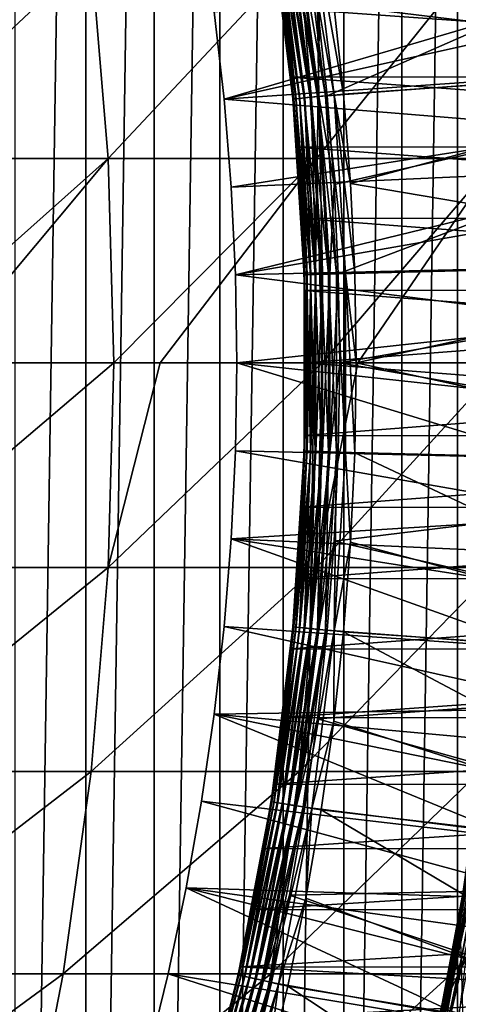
# Model space of a CAD drawing. Header units: metres. Extents: x -410 to 15, y -15 to 15.
# Tile 283 of 346: x 7.37 to 8.65, y -1.87 to 1. Entities that reach past the tile are written whole.
import ezdxf

# ---------------------------------------------------------------- set-up
doc = ezdxf.new("R2010")
doc.units = ezdxf.units.M
doc.layers.add('solid_508382', color=7, linetype='CONTINUOUS')

msp = doc.modelspace()

# ---------------------------------------------------------------- linework, layer by layer
at = {"layer": 'solid_508382'}
for points in [[(7.354065, 6.922991, -32.299999), (7.559668, 6.697825, -32.299999), (7.354067, -6.922988, -32.299999)], [(7.559668, 6.697825, -32.299999), (7.55967, -6.697823, -32.299999), (7.354067, -6.922988, -32.299999)], [(7.559668, 6.697825, -32.299999), (7.758729, 6.46616, -32.299999), (7.55967, -6.697823, -32.299999)], [(7.758729, 6.46616, -32.299999), (7.758731, -6.466157, -32.299999), (7.55967, -6.697823, -32.299999)], [(7.758729, 6.46616, -32.299999), (7.95069, 6.228657, -32.299999), (7.758731, -6.466157, -32.299999)], [(7.95069, 6.228657, -32.299999), (7.950692, -6.228653, -32.299999), (7.758731, -6.466157, -32.299999)], [(7.95069, 6.228657, -32.299999), (8.135019, 5.985944, -32.299999), (7.950692, -6.228653, -32.299999)], [(8.135019, 5.985944, -32.299999), (8.135022, -5.985941, -32.299999), (7.950692, -6.228653, -32.299999)], [(8.135019, 5.985944, -32.299999), (8.312034, 5.737557, -32.299999), (8.135022, -5.985941, -32.299999)], [(8.312034, 5.737557, -32.299999), (8.312036, -5.737554, -32.299999), (8.135022, -5.985941, -32.299999)], [(8.312034, 5.737557, -32.299999), (8.4817, 5.483612, -32.299999), (8.312036, -5.737554, -32.299999)], [(8.4817, 5.483612, -32.299999), (8.481702, -5.483609, -32.299999), (8.312036, -5.737554, -32.299999)], [(8.4817, 5.483612, -32.299999), (8.64356, 5.22481, -32.299999), (8.481702, -5.483609, -32.299999)], [(8.64356, 5.22481, -32.299999), (8.643561, -5.224807, -32.299999), (8.481702, -5.483609, -32.299999)], [(8.64356, 5.22481, -32.299999), (8.797218, 4.961751, -32.299999), (8.643561, -5.224807, -32.299999)], [(8.797218, 4.961751, -32.299999), (8.797219, -4.961749, -32.299999), (8.643561, -5.224807, -32.299999)], [(10.879426, 1.62422, -15.553847), (7.934302, 1.023157, -14.75), (7.963019, 0.768324, -14.75)], [(10.879426, 1.62422, -15.553847), (7.963019, 0.768324, -14.75), (10.956535, 0.976902, -15.553847)], [(8.234954, 1.037081, -5.710363), (8.263391, 0.778702, -5.710363), (9.935516, 1.512619, -4.7)], [(8.263391, 0.778702, -5.710363), (10.008731, 0.909841, -4.7), (9.935516, 1.512619, -4.7)], [(9.58257, 1.457608, -15.1), (9.653025, 0.877142, -15.1), (8.282794, 1.043249, -14.73972)], [(8.193484, 1.293643, -14.716743), (8.258393, 0.778221, -14.716743), (8.170204, 1.289879, -14.699706)], [(8.218958, 1.29776, -14.730178), (8.284079, 0.780698, -14.730178), (8.193484, 1.293643, -14.716743)], [(8.284079, 0.780698, -14.730178), (8.258393, 0.778221, -14.716743), (8.193484, 1.293643, -14.716743)], [(8.218958, 1.29776, -14.730178), (8.282794, 1.043249, -14.73972), (8.311404, 0.783333, -14.73972)], [(8.218958, 1.29776, -14.730178), (8.311404, 0.783333, -14.73972), (8.284079, 0.780698, -14.730178)], [(8.101926, 1.27884, -5.85376), (8.099721, 1.278482, -5.883568), (8.163853, 0.769099, -5.883568)], [(8.101776, 1.278816, -14.575319), (8.165925, 0.7693, -14.575319), (8.099721, 1.278482, -14.546535)], [(8.157591, 0.832889, -7.537043), (8.163853, 0.769099, -5.883568), (8.099721, 1.278482, -5.883568)], [(8.134641, 1.033255, -7.61413), (8.157591, 0.832889, -7.537043), (8.099721, 1.278482, -5.883568)], [(8.107638, 1.227272, -12.292065), (8.099721, 1.278482, -14.546535), (8.163853, 0.769099, -14.546535)], [(8.165925, 0.7693, -14.575319), (8.163853, 0.769099, -14.546535), (8.099721, 1.278482, -14.546535)], [(8.107966, 1.279817, -14.603728), (8.172166, 0.769902, -14.603728), (8.101776, 1.278816, -14.575319)], [(8.172166, 0.769902, -14.603728), (8.165925, 0.7693, -14.575319), (8.101776, 1.278816, -14.575319)], [(8.101926, 1.27884, -5.85376), (8.166076, 0.769315, -5.85376), (8.108501, 1.279903, -5.824589)], [(8.101926, 1.27884, -5.85376), (8.163853, 0.769099, -5.883568), (8.166076, 0.769315, -5.85376)], [(8.118158, 1.281465, -14.630927), (8.182443, 0.770894, -14.630927), (8.107966, 1.279817, -14.603728)], [(8.182443, 0.770894, -14.630927), (8.172166, 0.769902, -14.603728), (8.107966, 1.279817, -14.603728)], [(8.108501, 1.279903, -5.824589), (8.172706, 0.769954, -5.824589), (8.119299, 1.281649, -5.796738)], [(8.166076, 0.769315, -5.85376), (8.172706, 0.769954, -5.824589), (8.108501, 1.279903, -5.824589)], [(8.132139, 1.283725, -14.65634), (8.196539, 0.772254, -14.65634), (8.118158, 1.281465, -14.630927)], [(8.196539, 0.772254, -14.65634), (8.182443, 0.770894, -14.630927), (8.118158, 1.281465, -14.630927)], [(8.119299, 1.281649, -5.796738), (8.198494, 0.772442, -5.77083), (8.134078, 1.284038, -5.77083)], [(8.119299, 1.281649, -5.796738), (8.183593, 0.771005, -5.796738), (8.198494, 0.772442, -5.77083)], [(8.172706, 0.769954, -5.824589), (8.183593, 0.771005, -5.796738), (8.119299, 1.281649, -5.796738)], [(8.149611, 1.28655, -14.679429), (8.214156, 0.773953, -14.679429), (8.132139, 1.283725, -14.65634)], [(8.214156, 0.773953, -14.679429), (8.196539, 0.772254, -14.65634), (8.132139, 1.283725, -14.65634)], [(8.134078, 1.284038, -5.77083), (8.217076, 0.774235, -5.747446), (8.152507, 1.287018, -5.747446)], [(8.134078, 1.284038, -5.77083), (8.198494, 0.772442, -5.77083), (8.217076, 0.774235, -5.747446)], [(8.170204, 1.289879, -14.699706), (8.234921, 0.775956, -14.699706), (8.149611, 1.28655, -14.679429)], [(8.234921, 0.775956, -14.699706), (8.214156, 0.773953, -14.679429), (8.149611, 1.28655, -14.679429)], [(8.152507, 1.287018, -5.747446), (8.238923, 0.776342, -5.727109), (8.174174, 1.29052, -5.727109)], [(8.152507, 1.287018, -5.747446), (8.217076, 0.774235, -5.747446), (8.238923, 0.776342, -5.727109)], [(8.258393, 0.778221, -14.716743), (8.234921, 0.775956, -14.699706), (8.170204, 1.289879, -14.699706)], [(8.174174, 1.29052, -5.727109), (8.238923, 0.776342, -5.727109), (8.234954, 1.037081, -5.710363)], [(9.927073, 1.205504, -4.7), (7.963019, 0.768324, -5.854701), (7.934302, 1.023157, -5.854701)], [(9.927073, 1.205504, -4.7), (9.981746, 0.603954, -4.7), (7.963019, 0.768324, -5.854701)], [(8.134642, 1.033251, -12.385872), (8.107638, 1.227272, -12.292065), (8.163853, 0.769099, -14.546535)], [(6.891317, 1.189952, 120.069145), (6.939876, 0.595985, 120.087646), (7.575707, 1.189952, 118.157883)], [(6.939876, 0.595985, 120.087646), (7.624975, 0.595985, 118.174408), (7.575707, 1.189952, 118.157883)], [(7.575707, 1.189952, 118.157883), (7.624975, 0.595985, 118.174408), (8.182231, 1.189952, 116.220505)], [(7.624975, 0.595985, 118.174408), (8.232127, 0.595985, 116.235023), (8.182231, 1.189952, 116.220505)], [(8.182231, 1.189952, 116.220505), (8.232127, 0.595985, 116.235023), (8.709897, 1.189952, 114.260178)], [(8.232127, 0.595985, 116.235023), (8.760339, 0.595985, 114.272667), (8.709897, 1.189952, 114.260178)], [(10.882179, 1.036486, -7.61553), (10.899368, 0.836494, -7.538237), (8.134641, 1.033255, -7.61413)], [(10.899368, 0.836494, -7.538237), (8.157591, 0.832889, -7.537043), (8.134641, 1.033255, -7.61413)], [(10.899368, 0.836491, -12.461764), (10.882179, 1.036487, -12.38447), (8.134642, 1.033251, -12.385872)], [(8.157592, 0.832885, -12.462958), (8.134642, 1.033251, -12.385872), (8.163853, 0.769099, -14.546535)], [(10.899368, 0.836491, -12.461764), (8.134642, 1.033251, -12.385872), (8.157592, 0.832885, -12.462958)], [(8.238923, 0.776342, -5.727109), (8.263391, 0.778702, -5.710363), (8.234954, 1.037081, -5.710363)], [(9.653025, 0.877142, -15.1), (8.311404, 0.783333, -14.73972), (8.282794, 1.043249, -14.73972)], [(7.963019, 0.768324, -5.854701), (7.963019, 0.768324, -14.75), (7.934302, 1.023157, -14.75)], [(7.934302, 1.023157, -5.854701), (7.963019, 0.768324, -5.854701), (7.934302, 1.023157, -14.75)], [(10.956535, 0.976902, -15.553847), (7.963019, 0.768324, -14.75), (7.983557, 0.512664, -14.75)], [(10.956535, 0.976902, -15.553847), (7.983557, 0.512664, -14.75), (7.995888, 0.256461, -14.75)], [(10.956535, 0.976902, -15.553847), (7.995888, 0.256461, -14.75), (10.995168, 0.326017, -15.553847)], [(8.263391, 0.778702, -5.710363), (8.283723, 0.519559, -5.710363), (10.008731, 0.909841, -4.7)], [(8.283723, 0.519559, -5.710363), (8.29593, 0.259907, -5.710363), (10.008731, 0.909841, -4.7)], [(8.29593, 0.259907, -5.710363), (10.045411, 0.303674, -4.7), (10.008731, 0.909841, -4.7)], [(9.653025, 0.877142, -15.1), (8.33186, 0.52265, -14.73972), (8.311404, 0.783333, -14.73972)], [(9.653025, 0.877142, -15.1), (9.688382, 0.292401, -15.1), (8.33186, 0.52265, -14.73972)], [(10.899368, 0.836494, -7.538237), (10.913154, 0.631608, -7.477884), (8.157591, 0.832889, -7.537043)], [(8.157591, 0.832889, -7.537043), (8.175879, 0.628488, -7.477103), (8.163853, 0.769099, -5.883568)], [(10.913154, 0.631608, -7.477884), (8.175879, 0.628488, -7.477103), (8.157591, 0.832889, -7.537043)], [(10.913154, 0.631604, -12.522118), (10.899368, 0.836491, -12.461764), (8.157592, 0.832885, -12.462958)], [(8.175879, 0.628484, -12.522899), (8.157592, 0.832885, -12.462958), (8.163853, 0.769099, -14.546535)], [(10.913154, 0.631604, -12.522118), (8.157592, 0.832885, -12.462958), (8.175879, 0.628484, -12.522899)], [(8.234921, 0.775956, -14.699706), (8.267343, 0.258991, -14.699706), (8.214156, 0.773953, -14.679429)], [(8.217076, 0.774235, -5.747446), (8.249425, 0.258416, -5.747446), (8.238923, 0.776342, -5.727109)], [(8.258393, 0.778221, -14.716743), (8.290912, 0.259747, -14.716743), (8.234921, 0.775956, -14.699706)], [(8.290912, 0.259747, -14.716743), (8.267343, 0.258991, -14.699706), (8.234921, 0.775956, -14.699706)], [(8.238923, 0.776342, -5.727109), (8.283723, 0.519559, -5.710363), (8.263391, 0.778702, -5.710363)], [(8.238923, 0.776342, -5.727109), (8.271361, 0.259119, -5.727109), (8.283723, 0.519559, -5.710363)], [(8.249425, 0.258416, -5.747446), (8.271361, 0.259119, -5.727109), (8.238923, 0.776342, -5.727109)], [(8.284079, 0.780698, -14.730178), (8.316703, 0.260573, -14.730178), (8.258393, 0.778221, -14.716743)], [(8.316703, 0.260573, -14.730178), (8.290912, 0.259747, -14.716743), (8.258393, 0.778221, -14.716743)], [(8.284079, 0.780698, -14.730178), (8.311404, 0.783333, -14.73972), (8.33186, 0.52265, -14.73972)], [(8.284079, 0.780698, -14.730178), (8.33186, 0.52265, -14.73972), (8.344141, 0.261453, -14.73972)], [(8.284079, 0.780698, -14.730178), (8.344141, 0.261453, -14.73972), (8.316703, 0.260573, -14.730178)], [(7.983557, 0.512664, -5.854701), (7.983557, 0.512664, -14.75), (7.963019, 0.768324, -14.75)], [(7.963019, 0.768324, -5.854701), (7.983557, 0.512664, -5.854701), (7.963019, 0.768324, -14.75)], [(9.981746, 0.603954, -4.7), (7.983557, 0.512664, -5.854701), (7.963019, 0.768324, -5.854701)], [(8.166076, 0.769315, -5.85376), (8.163853, 0.769099, -5.883568), (8.195981, 0.256702, -5.883568)], [(8.165925, 0.7693, -14.575319), (8.198062, 0.256769, -14.575319), (8.163853, 0.769099, -14.546535)], [(8.189207, 0.420579, -7.434251), (8.195981, 0.256702, -5.883568), (8.163853, 0.769099, -5.883568)], [(8.175879, 0.628488, -7.477103), (8.189207, 0.420579, -7.434251), (8.163853, 0.769099, -5.883568)], [(8.175879, 0.628484, -12.522899), (8.163853, 0.769099, -14.546535), (8.195981, 0.256702, -14.546535)], [(8.198062, 0.256769, -14.575319), (8.195981, 0.256702, -14.546535), (8.163853, 0.769099, -14.546535)], [(8.172166, 0.769902, -14.603728), (8.204329, 0.25697, -14.603728), (8.165925, 0.7693, -14.575319)], [(8.204329, 0.25697, -14.603728), (8.198062, 0.256769, -14.575319), (8.165925, 0.7693, -14.575319)], [(8.166076, 0.769315, -5.85376), (8.198214, 0.256774, -5.85376), (8.172706, 0.769954, -5.824589)], [(8.166076, 0.769315, -5.85376), (8.195981, 0.256702, -5.883568), (8.198214, 0.256774, -5.85376)], [(8.182443, 0.770894, -14.630927), (8.214648, 0.257301, -14.630927), (8.172166, 0.769902, -14.603728)], [(8.214648, 0.257301, -14.630927), (8.204329, 0.25697, -14.603728), (8.172166, 0.769902, -14.603728)], [(8.172706, 0.769954, -5.824589), (8.20487, 0.256987, -5.824589), (8.183593, 0.771005, -5.796738)], [(8.198214, 0.256774, -5.85376), (8.20487, 0.256987, -5.824589), (8.172706, 0.769954, -5.824589)], [(8.196539, 0.772254, -14.65634), (8.228803, 0.257755, -14.65634), (8.182443, 0.770894, -14.630927)], [(8.228803, 0.257755, -14.65634), (8.214648, 0.257301, -14.630927), (8.182443, 0.770894, -14.630927)], [(8.183593, 0.771005, -5.796738), (8.215803, 0.257338, -5.796738), (8.198494, 0.772442, -5.77083)], [(8.20487, 0.256987, -5.824589), (8.215803, 0.257338, -5.796738), (8.183593, 0.771005, -5.796738)], [(8.214156, 0.773953, -14.679429), (8.246492, 0.258322, -14.679429), (8.196539, 0.772254, -14.65634)], [(8.246492, 0.258322, -14.679429), (8.228803, 0.257755, -14.65634), (8.196539, 0.772254, -14.65634)], [(8.198494, 0.772442, -5.77083), (8.230766, 0.257818, -5.77083), (8.217076, 0.774235, -5.747446)], [(8.215803, 0.257338, -5.796738), (8.230766, 0.257818, -5.77083), (8.198494, 0.772442, -5.77083)], [(8.267343, 0.258991, -14.699706), (8.246492, 0.258322, -14.679429), (8.214156, 0.773953, -14.679429)], [(8.230766, 0.257818, -5.77083), (8.249425, 0.258416, -5.747446), (8.217076, 0.774235, -5.747446)], [(10.913154, 0.631608, -7.477884), (10.923225, 0.423075, -7.434653), (8.175879, 0.628488, -7.477103)], [(10.923225, 0.423072, -12.565349), (10.913154, 0.631604, -12.522118), (8.175879, 0.628484, -12.522899)], [(9.981746, 0.603954, -4.7), (7.995888, 0.256461, -5.854701), (7.983557, 0.512664, -5.854701)], [(9.981746, 0.603954, -4.7), (10, 0, -4.7), (7.995888, 0.256461, -5.854701)], [(10.923225, 0.423075, -7.434653), (8.189207, 0.420579, -7.434251), (8.175879, 0.628488, -7.477103)], [(8.189207, 0.420577, -12.56575), (8.175879, 0.628484, -12.522899), (8.195981, 0.256702, -14.546535)], [(10.923225, 0.423072, -12.565349), (8.175879, 0.628484, -12.522899), (8.189207, 0.420577, -12.56575)], [(6.939876, 0.595985, 120.087646), (6.956081, 0, 120.093826), (7.624975, 0.595985, 118.174408)], [(6.956081, 0, 120.093826), (7.126578, 0, 119.639847), (7.624975, 0.595985, 118.174408)], [(7.126578, 0, 119.639847), (7.641416, 0, 118.179924), (7.624975, 0.595985, 118.174408)], [(7.624975, 0.595985, 118.174408), (7.641416, 0, 118.179924), (8.232127, 0.595985, 116.235023)], [(7.641416, 0, 118.179924), (7.776672, 0, 117.770874), (8.232127, 0.595985, 116.235023)], [(7.776672, 0, 117.770874), (8.248778, 0, 116.239868), (8.232127, 0.595985, 116.235023)], [(8.232127, 0.595985, 116.235023), (8.248778, 0, 116.239868), (8.760339, 0.595985, 114.272667)], [(8.248778, 0, 116.239868), (8.352678, 0, 115.877754), (8.760339, 0.595985, 114.272667)], [(8.352678, 0, 115.877754), (8.777172, 0, 114.276833), (8.760339, 0.595985, 114.272667)], [(8.271361, 0.259119, -5.727109), (8.29593, 0.259907, -5.710363), (8.283723, 0.519559, -5.710363)], [(9.688382, 0.292401, -15.1), (8.344141, 0.261453, -14.73972), (8.33186, 0.52265, -14.73972)], [(7.995888, 0.256461, -5.854701), (7.995888, 0.256461, -14.75), (7.983557, 0.512664, -14.75)], [(7.983557, 0.512664, -5.854701), (7.995888, 0.256461, -5.854701), (7.983557, 0.512664, -14.75)], [(10.923225, 0.423075, -7.434653), (10.929362, 0.212076, -7.408664), (8.189207, 0.420579, -7.434251)], [(10.929362, 0.212072, -12.591337), (10.923225, 0.423072, -12.565349), (8.189207, 0.420577, -12.56575)], [(8.189207, 0.420579, -7.434251), (8.19728, 0.211203, -7.408556), (8.195981, 0.256702, -5.883568)], [(10.929362, 0.212076, -7.408664), (8.19728, 0.211203, -7.408556), (8.189207, 0.420579, -7.434251)], [(8.19728, 0.211202, -12.591444), (8.189207, 0.420577, -12.56575), (8.195981, 0.256702, -14.546535)], [(10.929362, 0.212072, -12.591337), (8.189207, 0.420577, -12.56575), (8.19728, 0.211202, -12.591444)], [(10.995168, 0.326017, -15.553847), (7.995888, 0.256461, -14.75), (8, 0, -14.75)], [(10.995168, 0.326017, -15.553847), (8, 0, -14.75), (10.995168, -0.326017, -15.553847)], [(8.29593, 0.259907, -5.710363), (8.3, 0, -5.710363), (10.045411, 0.303674, -4.7)], [(8.3, 0, -5.710363), (10.045411, -0.303674, -4.7), (10.045411, 0.303674, -4.7)], [(9.688382, 0.292401, -15.1), (8.348236, 0, -14.73972), (8.344141, 0.261453, -14.73972)], [(9.688382, 0.292401, -15.1), (9.688382, -0.292401, -15.1), (8.348236, 0, -14.73972)], [(8.246492, 0.258322, -14.679429), (8.246492, -0.258322, -14.679429), (8.228803, 0.257755, -14.65634)], [(8.230766, -0.257818, -5.77083), (8.249425, -0.258416, -5.747446), (8.249425, 0.258416, -5.747446)], [(8.230766, 0.257818, -5.77083), (8.230766, -0.257818, -5.77083), (8.249425, 0.258416, -5.747446)], [(8.267343, 0.258991, -14.699706), (8.267343, -0.258991, -14.699706), (8.246492, 0.258322, -14.679429)], [(8.267343, -0.258991, -14.699706), (8.246492, -0.258322, -14.679429), (8.246492, 0.258322, -14.679429)], [(8.249425, -0.258416, -5.747446), (8.271361, -0.259119, -5.727109), (8.271361, 0.259119, -5.727109)], [(8.249425, 0.258416, -5.747446), (8.249425, -0.258416, -5.747446), (8.271361, 0.259119, -5.727109)], [(8.290912, 0.259747, -14.716743), (8.290912, -0.259747, -14.716743), (8.267343, 0.258991, -14.699706)], [(8.290912, -0.259747, -14.716743), (8.267343, -0.258991, -14.699706), (8.267343, 0.258991, -14.699706)], [(8.271361, -0.259119, -5.727109), (8.3, 0, -5.710363), (8.29593, 0.259907, -5.710363)], [(8.271361, 0.259119, -5.727109), (8.271361, -0.259119, -5.727109), (8.29593, 0.259907, -5.710363)], [(8.316703, 0.260573, -14.730178), (8.316703, -0.260573, -14.730178), (8.290912, 0.259747, -14.716743)], [(8.316703, -0.260573, -14.730178), (8.290912, -0.259747, -14.716743), (8.290912, 0.259747, -14.716743)], [(8.316703, 0.260573, -14.730178), (8.344141, 0.261453, -14.73972), (8.348236, 0, -14.73972)], [(8.316703, 0.260573, -14.730178), (8.348236, 0, -14.73972), (8.344141, -0.261453, -14.73972)], [(8.316703, 0.260573, -14.730178), (8.344141, -0.261453, -14.73972), (8.316703, -0.260573, -14.730178)], [(8, 0, -5.854701), (8, 0, -14.75), (7.995888, 0.256461, -14.75)], [(7.995888, 0.256461, -5.854701), (8, 0, -5.854701), (7.995888, 0.256461, -14.75)], [(10, 0, -4.7), (8, 0, -5.854701), (7.995888, 0.256461, -5.854701)], [(8.198214, 0.256774, -5.85376), (8.195981, 0.256702, -5.883568), (8.195981, -0.256702, -5.883568)], [(8.198214, 0.256774, -5.85376), (8.195981, -0.256702, -5.883568), (8.198214, -0.256774, -5.85376)], [(8.198062, 0.256769, -14.575319), (8.198062, -0.256769, -14.575319), (8.195981, 0.256702, -14.546535)], [(8.19728, -0.211202, -7.408556), (8.195981, -0.256702, -5.883568), (8.195981, 0.256702, -5.883568)], [(8.2, 0, -7.4), (8.19728, -0.211202, -7.408556), (8.195981, 0.256702, -5.883568)], [(8.19728, 0.211203, -7.408556), (8.2, 0, -7.4), (8.195981, 0.256702, -5.883568)], [(8.19728, 0.211202, -12.591444), (8.195981, 0.256702, -14.546535), (8.195981, -0.256702, -14.546535)], [(8.198062, -0.256769, -14.575319), (8.195981, -0.256702, -14.546535), (8.195981, 0.256702, -14.546535)], [(8.204329, 0.25697, -14.603728), (8.204329, -0.25697, -14.603728), (8.198062, 0.256769, -14.575319)], [(8.204329, -0.25697, -14.603728), (8.198062, -0.256769, -14.575319), (8.198062, 0.256769, -14.575319)], [(8.198214, -0.256774, -5.85376), (8.20487, -0.256987, -5.824589), (8.20487, 0.256987, -5.824589)], [(8.198214, 0.256774, -5.85376), (8.198214, -0.256774, -5.85376), (8.20487, 0.256987, -5.824589)], [(8.214648, 0.257301, -14.630927), (8.214648, -0.257301, -14.630927), (8.204329, 0.25697, -14.603728)], [(8.214648, -0.257301, -14.630927), (8.204329, -0.25697, -14.603728), (8.204329, 0.25697, -14.603728)], [(8.20487, -0.256987, -5.824589), (8.215803, -0.257338, -5.796738), (8.215803, 0.257338, -5.796738)], [(8.20487, 0.256987, -5.824589), (8.20487, -0.256987, -5.824589), (8.215803, 0.257338, -5.796738)], [(8.228803, 0.257755, -14.65634), (8.228803, -0.257755, -14.65634), (8.214648, 0.257301, -14.630927)], [(8.228803, -0.257755, -14.65634), (8.214648, -0.257301, -14.630927), (8.214648, 0.257301, -14.630927)], [(8.215803, -0.257338, -5.796738), (8.230766, -0.257818, -5.77083), (8.230766, 0.257818, -5.77083)], [(8.215803, 0.257338, -5.796738), (8.215803, -0.257338, -5.796738), (8.230766, 0.257818, -5.77083)], [(8.246492, -0.258322, -14.679429), (8.228803, -0.257755, -14.65634), (8.228803, 0.257755, -14.65634)], [(8.19728, 0.211202, -12.591444), (8.195981, -0.256702, -14.546535), (8.2, 0, -12.6)], [(10.929362, 0.212076, -7.408664), (10.931422, 0, -7.4), (8.19728, 0.211203, -7.408556)], [(10.929362, 0.212072, -12.591337), (8.19728, 0.211202, -12.591444), (8.2, 0, -12.6)], [(10.931422, 0, -7.4), (8.2, 0, -7.4), (8.19728, 0.211203, -7.408556)], [(10.931422, 0, -12.6), (10.929362, 0.212072, -12.591337), (8.2, 0, -12.6)], [(6.939876, -0.595985, 120.087646), (7.641416, 0, 118.179924), (7.126578, 0, 119.639847)], [(6.939876, -0.595985, 120.087646), (7.624975, -0.595985, 118.174408), (7.641416, 0, 118.179924)], [(7.624975, -0.595985, 118.174408), (8.248778, 0, 116.239868), (7.776672, 0, 117.770874)], [(7.624975, -0.595985, 118.174408), (8.232127, -0.595985, 116.235023), (8.248778, 0, 116.239868)], [(7.624975, -0.595985, 118.174408), (7.776672, 0, 117.770874), (7.641416, 0, 118.179924)], [(10, 0, -4.7), (9.981746, -0.603954, -4.7), (8, 0, -5.854701)], [(10.929361, -0.212089, -7.408665), (8.19728, -0.211202, -7.408556), (8.2, 0, -7.4)], [(10.929361, -0.212089, -7.408665), (8.2, 0, -7.4), (10.931422, 0, -7.4)], [(8.232127, -0.595985, 116.235023), (8.777172, 0, 114.276833), (8.352678, 0, 115.877754)], [(8.232127, -0.595985, 116.235023), (8.760339, -0.595985, 114.272667), (8.777172, 0, 114.276833)], [(8.232127, -0.595985, 116.235023), (8.352678, 0, 115.877754), (8.248778, 0, 116.239868)], [(7.995888, -0.256461, -5.854701), (7.995888, -0.256461, -14.75), (8, 0, -14.75)], [(10.995168, -0.326017, -15.553847), (8, 0, -14.75), (7.995888, -0.256461, -14.75)], [(8, 0, -5.854701), (7.995888, -0.256461, -5.854701), (8, 0, -14.75)], [(9.981746, -0.603954, -4.7), (7.995888, -0.256461, -5.854701), (8, 0, -5.854701)], [(8.19728, -0.211203, -12.591444), (8.2, 0, -12.6), (8.195981, -0.256702, -14.546535)], [(10.931422, 0, -12.6), (8.2, 0, -12.6), (8.19728, -0.211203, -12.591444)], [(10.929361, -0.212094, -12.591335), (10.931422, 0, -12.6), (8.19728, -0.211203, -12.591444)], [(8.271361, -0.259119, -5.727109), (8.29593, -0.259907, -5.710363), (8.3, 0, -5.710363)], [(8.3, 0, -5.710363), (8.29593, -0.259907, -5.710363), (10.045411, -0.303674, -4.7)], [(9.688382, -0.292401, -15.1), (8.344141, -0.261453, -14.73972), (8.348236, 0, -14.73972)], [(8.19728, -0.211202, -7.408556), (8.189207, -0.420576, -7.43425), (8.195981, -0.256702, -5.883568)], [(10.929361, -0.212089, -7.408665), (8.189207, -0.420576, -7.43425), (8.19728, -0.211202, -7.408556)], [(8.189207, -0.420578, -12.565749), (8.19728, -0.211203, -12.591444), (8.195981, -0.256702, -14.546535)], [(10.929361, -0.212094, -12.591335), (8.19728, -0.211203, -12.591444), (8.189207, -0.420578, -12.565749)], [(10.929361, -0.212089, -7.408665), (10.923224, -0.423106, -7.434658), (8.189207, -0.420576, -7.43425)], [(10.923224, -0.42311, -12.565342), (10.929361, -0.212094, -12.591335), (8.189207, -0.420578, -12.565749)], [(7.983557, -0.512664, -5.854701), (7.983557, -0.512664, -14.75), (7.995888, -0.256461, -14.75)], [(10.995168, -0.326017, -15.553847), (7.995888, -0.256461, -14.75), (7.983557, -0.512664, -14.75)], [(7.995888, -0.256461, -5.854701), (7.983557, -0.512664, -5.854701), (7.995888, -0.256461, -14.75)], [(9.981746, -0.603954, -4.7), (7.983557, -0.512664, -5.854701), (7.995888, -0.256461, -5.854701)], [(8.175879, -0.628484, -7.477102), (8.163853, -0.769099, -5.883568), (8.195981, -0.256702, -5.883568)], [(8.198214, -0.256774, -5.85376), (8.195981, -0.256702, -5.883568), (8.163853, -0.769099, -5.883568)], [(8.189207, -0.420578, -12.565749), (8.195981, -0.256702, -14.546535), (8.163853, -0.769099, -14.546535)], [(8.165925, -0.7693, -14.575319), (8.163853, -0.769099, -14.546535), (8.195981, -0.256702, -14.546535)], [(8.198214, -0.256774, -5.85376), (8.163853, -0.769099, -5.883568), (8.166076, -0.769315, -5.85376)], [(8.198062, -0.256769, -14.575319), (8.165925, -0.7693, -14.575319), (8.195981, -0.256702, -14.546535)], [(8.172166, -0.769902, -14.603728), (8.165925, -0.7693, -14.575319), (8.198062, -0.256769, -14.575319)], [(8.198214, -0.256774, -5.85376), (8.166076, -0.769315, -5.85376), (8.20487, -0.256987, -5.824589)], [(8.166076, -0.769315, -5.85376), (8.172706, -0.769954, -5.824589), (8.20487, -0.256987, -5.824589)], [(8.204329, -0.25697, -14.603728), (8.172166, -0.769902, -14.603728), (8.198062, -0.256769, -14.575319)], [(8.182443, -0.770894, -14.630927), (8.172166, -0.769902, -14.603728), (8.204329, -0.25697, -14.603728)], [(8.20487, -0.256987, -5.824589), (8.172706, -0.769954, -5.824589), (8.215803, -0.257338, -5.796738)], [(8.172706, -0.769954, -5.824589), (8.183593, -0.771005, -5.796738), (8.215803, -0.257338, -5.796738)], [(8.189207, -0.420576, -7.43425), (8.175879, -0.628484, -7.477102), (8.195981, -0.256702, -5.883568)], [(8.214648, -0.257301, -14.630927), (8.182443, -0.770894, -14.630927), (8.204329, -0.25697, -14.603728)], [(8.196539, -0.772254, -14.65634), (8.182443, -0.770894, -14.630927), (8.214648, -0.257301, -14.630927)], [(8.215803, -0.257338, -5.796738), (8.183593, -0.771005, -5.796738), (8.230766, -0.257818, -5.77083)], [(8.183593, -0.771005, -5.796738), (8.198494, -0.772442, -5.77083), (8.230766, -0.257818, -5.77083)], [(8.228803, -0.257755, -14.65634), (8.196539, -0.772254, -14.65634), (8.214648, -0.257301, -14.630927)], [(8.214156, -0.773953, -14.679429), (8.196539, -0.772254, -14.65634), (8.228803, -0.257755, -14.65634)], [(8.230766, -0.257818, -5.77083), (8.198494, -0.772442, -5.77083), (8.249425, -0.258416, -5.747446)], [(8.246492, -0.258322, -14.679429), (8.214156, -0.773953, -14.679429), (8.228803, -0.257755, -14.65634)], [(8.198494, -0.772442, -5.77083), (8.217076, -0.774235, -5.747446), (8.249425, -0.258416, -5.747446)], [(8.234921, -0.775956, -14.699706), (8.214156, -0.773953, -14.679429), (8.246492, -0.258322, -14.679429)], [(8.249425, -0.258416, -5.747446), (8.217076, -0.774235, -5.747446), (8.271361, -0.259119, -5.727109)], [(8.217076, -0.774235, -5.747446), (8.238923, -0.776342, -5.727109), (8.271361, -0.259119, -5.727109)], [(8.267343, -0.258991, -14.699706), (8.234921, -0.775956, -14.699706), (8.246492, -0.258322, -14.679429)], [(8.258393, -0.778221, -14.716743), (8.234921, -0.775956, -14.699706), (8.267343, -0.258991, -14.699706)], [(8.271361, -0.259119, -5.727109), (8.238923, -0.776342, -5.727109), (8.29593, -0.259907, -5.710363)], [(8.238923, -0.776342, -5.727109), (8.283723, -0.519559, -5.710363), (8.29593, -0.259907, -5.710363)], [(8.290912, -0.259747, -14.716743), (8.258393, -0.778221, -14.716743), (8.267343, -0.258991, -14.699706)], [(8.284079, -0.780698, -14.730178), (8.258393, -0.778221, -14.716743), (8.290912, -0.259747, -14.716743)], [(8.29593, -0.259907, -5.710363), (8.283723, -0.519559, -5.710363), (10.045411, -0.303674, -4.7)], [(8.316703, -0.260573, -14.730178), (8.284079, -0.780698, -14.730178), (8.290912, -0.259747, -14.716743)], [(8.316703, -0.260573, -14.730178), (8.33186, -0.52265, -14.73972), (8.284079, -0.780698, -14.730178)], [(8.316703, -0.260573, -14.730178), (8.344141, -0.261453, -14.73972), (8.33186, -0.52265, -14.73972)], [(9.653025, -0.877142, -15.1), (8.33186, -0.52265, -14.73972), (8.344141, -0.261453, -14.73972)], [(9.688382, -0.292401, -15.1), (9.653025, -0.877142, -15.1), (8.344141, -0.261453, -14.73972)], [(8.283723, -0.519559, -5.710363), (10.008731, -0.909841, -4.7), (10.045411, -0.303674, -4.7)], [(10.995168, -0.326017, -15.553847), (7.983557, -0.512664, -14.75), (10.956535, -0.976902, -15.553847)], [(8.175879, -0.628487, -12.522898), (8.189207, -0.420578, -12.565749), (8.163853, -0.769099, -14.546535)], [(10.923224, -0.423106, -7.434658), (8.175879, -0.628484, -7.477102), (8.189207, -0.420576, -7.43425)], [(10.923224, -0.42311, -12.565342), (8.189207, -0.420578, -12.565749), (8.175879, -0.628487, -12.522898)], [(10.923224, -0.423106, -7.434658), (10.913151, -0.631657, -7.477896), (8.175879, -0.628484, -7.477102)], [(10.913151, -0.631661, -12.522103), (10.923224, -0.42311, -12.565342), (8.175879, -0.628487, -12.522898)], [(7.963019, -0.768324, -5.854701), (7.963019, -0.768324, -14.75), (7.983557, -0.512664, -14.75)], [(10.956535, -0.976902, -15.553847), (7.983557, -0.512664, -14.75), (7.963019, -0.768324, -14.75)], [(7.983557, -0.512664, -5.854701), (7.963019, -0.768324, -5.854701), (7.983557, -0.512664, -14.75)], [(9.927073, -1.205504, -4.7), (7.963019, -0.768324, -5.854701), (7.983557, -0.512664, -5.854701)], [(9.981746, -0.603954, -4.7), (9.927073, -1.205504, -4.7), (7.983557, -0.512664, -5.854701)], [(8.238923, -0.776342, -5.727109), (8.263391, -0.778702, -5.710363), (8.283723, -0.519559, -5.710363)], [(8.283723, -0.519559, -5.710363), (8.263391, -0.778702, -5.710363), (10.008731, -0.909841, -4.7)], [(8.284079, -0.780698, -14.730178), (8.33186, -0.52265, -14.73972), (8.311404, -0.783334, -14.73972)], [(9.653025, -0.877142, -15.1), (8.311404, -0.783334, -14.73972), (8.33186, -0.52265, -14.73972)], [(6.891317, -1.189952, 120.069145), (7.575707, -1.189952, 118.157883), (7.624975, -0.595985, 118.174408)], [(6.939876, -0.595985, 120.087646), (6.891317, -1.189952, 120.069145), (7.624975, -0.595985, 118.174408)], [(7.575707, -1.189952, 118.157883), (8.182231, -1.189952, 116.220505), (8.232127, -0.595985, 116.235023)], [(7.624975, -0.595985, 118.174408), (7.575707, -1.189952, 118.157883), (8.232127, -0.595985, 116.235023)], [(8.182231, -1.189952, 116.220505), (8.709897, -1.189952, 114.260178), (8.760339, -0.595985, 114.272667)], [(8.232127, -0.595985, 116.235023), (8.182231, -1.189952, 116.220505), (8.760339, -0.595985, 114.272667)], [(8.175879, -0.628484, -7.477102), (8.157592, -0.832884, -7.537042), (8.163853, -0.769099, -5.883568)], [(10.913151, -0.631657, -7.477896), (8.157592, -0.832884, -7.537042), (8.175879, -0.628484, -7.477102)], [(8.157592, -0.832888, -12.462957), (8.175879, -0.628487, -12.522898), (8.163853, -0.769099, -14.546535)], [(10.913151, -0.631661, -12.522103), (8.175879, -0.628487, -12.522898), (8.157592, -0.832888, -12.462957)], [(10.913151, -0.631657, -7.477896), (10.899363, -0.836561, -7.53826), (8.157592, -0.832884, -7.537042)], [(10.899363, -0.836564, -12.46174), (10.913151, -0.631661, -12.522103), (8.157592, -0.832888, -12.462957)], [(7.934302, -1.023157, -5.854701), (7.934302, -1.023157, -14.75), (7.963019, -0.768324, -14.75)], [(10.956535, -0.976902, -15.553847), (7.963019, -0.768324, -14.75), (7.934302, -1.023157, -14.75)], [(7.963019, -0.768324, -5.854701), (7.934302, -1.023157, -5.854701), (7.963019, -0.768324, -14.75)], [(9.927073, -1.205504, -4.7), (7.934302, -1.023157, -5.854701), (7.963019, -0.768324, -5.854701)], [(8.107638, -1.227272, -7.707935), (8.099721, -1.278482, -5.883568), (8.163853, -0.769099, -5.883568)], [(8.166076, -0.769315, -5.85376), (8.163853, -0.769099, -5.883568), (8.099721, -1.278482, -5.883568)], [(8.157592, -0.832888, -12.462957), (8.163853, -0.769099, -14.546535), (8.099721, -1.278482, -14.546535)], [(8.101776, -1.278816, -14.575319), (8.099721, -1.278482, -14.546535), (8.163853, -0.769099, -14.546535)], [(8.166076, -0.769315, -5.85376), (8.099721, -1.278482, -5.883568), (8.101926, -1.27884, -5.85376)], [(8.165925, -0.7693, -14.575319), (8.101776, -1.278816, -14.575319), (8.163853, -0.769099, -14.546535)], [(8.107966, -1.279817, -14.603728), (8.101776, -1.278816, -14.575319), (8.165925, -0.7693, -14.575319)], [(8.166076, -0.769315, -5.85376), (8.101926, -1.27884, -5.85376), (8.172706, -0.769954, -5.824589)], [(8.101926, -1.27884, -5.85376), (8.108501, -1.279903, -5.824589), (8.172706, -0.769954, -5.824589)], [(8.134642, -1.03325, -7.614128), (8.107638, -1.227272, -7.707935), (8.163853, -0.769099, -5.883568)], [(8.172166, -0.769902, -14.603728), (8.107966, -1.279817, -14.603728), (8.165925, -0.7693, -14.575319)], [(8.118158, -1.281465, -14.630927), (8.107966, -1.279817, -14.603728), (8.172166, -0.769902, -14.603728)], [(8.172706, -0.769954, -5.824589), (8.108501, -1.279903, -5.824589), (8.183593, -0.771005, -5.796738)], [(8.108501, -1.279903, -5.824589), (8.119299, -1.281649, -5.796738), (8.183593, -0.771005, -5.796738)], [(8.182443, -0.770894, -14.630927), (8.118158, -1.281465, -14.630927), (8.172166, -0.769902, -14.603728)], [(8.196539, -0.772254, -14.65634), (8.118158, -1.281465, -14.630927), (8.182443, -0.770894, -14.630927)], [(8.196539, -0.772254, -14.65634), (8.132139, -1.283725, -14.65634), (8.118158, -1.281465, -14.630927)], [(8.183593, -0.771005, -5.796738), (8.119299, -1.281649, -5.796738), (8.198494, -0.772442, -5.77083)], [(8.119299, -1.281649, -5.796738), (8.134078, -1.284038, -5.77083), (8.198494, -0.772442, -5.77083)], [(8.214156, -0.773953, -14.679429), (8.132139, -1.283725, -14.65634), (8.196539, -0.772254, -14.65634)], [(8.214156, -0.773953, -14.679429), (8.149611, -1.28655, -14.679429), (8.132139, -1.283725, -14.65634)], [(8.198494, -0.772442, -5.77083), (8.134078, -1.284038, -5.77083), (8.217076, -0.774235, -5.747446)], [(8.134078, -1.284038, -5.77083), (8.152507, -1.287018, -5.747446), (8.217076, -0.774235, -5.747446)], [(8.157592, -0.832884, -7.537042), (8.134642, -1.03325, -7.614128), (8.163853, -0.769099, -5.883568)], [(8.234921, -0.775956, -14.699706), (8.149611, -1.28655, -14.679429), (8.214156, -0.773953, -14.679429)], [(8.217076, -0.774235, -5.747446), (8.152507, -1.287018, -5.747446), (8.238923, -0.776342, -5.727109)], [(8.234921, -0.775956, -14.699706), (8.170204, -1.289879, -14.699706), (8.149611, -1.28655, -14.679429)], [(8.152507, -1.287018, -5.747446), (8.174174, -1.29052, -5.727109), (8.238923, -0.776342, -5.727109)], [(8.258393, -0.778221, -14.716743), (8.170204, -1.289879, -14.699706), (8.234921, -0.775956, -14.699706)], [(8.258393, -0.778221, -14.716743), (8.193484, -1.293643, -14.716743), (8.170204, -1.289879, -14.699706)], [(8.238923, -0.776342, -5.727109), (8.174174, -1.29052, -5.727109), (8.263391, -0.778702, -5.710363)], [(8.174174, -1.29052, -5.727109), (8.234954, -1.037081, -5.710363), (8.263391, -0.778702, -5.710363)], [(8.284079, -0.780698, -14.730178), (8.193484, -1.293643, -14.716743), (8.258393, -0.778221, -14.716743)], [(8.284079, -0.780698, -14.730178), (8.218958, -1.29776, -14.730178), (8.193484, -1.293643, -14.716743)], [(8.284079, -0.780698, -14.730178), (8.282794, -1.043249, -14.73972), (8.218958, -1.29776, -14.730178)], [(8.263391, -0.778702, -5.710363), (8.234954, -1.037081, -5.710363), (10.008731, -0.909841, -4.7)], [(8.284079, -0.780698, -14.730178), (8.311404, -0.783334, -14.73972), (8.282794, -1.043249, -14.73972)], [(9.58257, -1.457608, -15.1), (8.282794, -1.043249, -14.73972), (8.311404, -0.783334, -14.73972)], [(9.653025, -0.877142, -15.1), (9.58257, -1.457608, -15.1), (8.311404, -0.783334, -14.73972)], [(8.134641, -1.033254, -12.385871), (8.157592, -0.832888, -12.462957), (8.099721, -1.278482, -14.546535)], [(10.899363, -0.836564, -12.46174), (8.157592, -0.832888, -12.462957), (8.134641, -1.033254, -12.385871)], [(10.882176, -1.036521, -12.384455), (10.899363, -0.836564, -12.46174), (8.134641, -1.033254, -12.385871)], [(10.899363, -0.836561, -7.53826), (8.134642, -1.03325, -7.614128), (8.157592, -0.832884, -7.537042)], [(10.899363, -0.836561, -7.53826), (10.882176, -1.036523, -7.615546), (8.134642, -1.03325, -7.614128)], [(8.234954, -1.037081, -5.710363), (9.935516, -1.512619, -4.7), (10.008731, -0.909841, -4.7)], [(10.956535, -0.976902, -15.553847), (7.934302, -1.023157, -14.75), (10.879426, -1.62422, -15.553847)], [(7.89744, -1.276885, -5.854701), (7.89744, -1.276885, -14.75), (7.934302, -1.023157, -14.75)], [(10.879426, -1.62422, -15.553847), (7.934302, -1.023157, -14.75), (7.89744, -1.276885, -14.75)], [(7.934302, -1.023157, -5.854701), (7.89744, -1.276885, -5.854701), (7.934302, -1.023157, -14.75)], [(9.836192, -1.80259, -4.7), (7.89744, -1.276885, -5.854701), (7.934302, -1.023157, -5.854701)], [(9.927073, -1.205504, -4.7), (9.836192, -1.80259, -4.7), (7.934302, -1.023157, -5.854701)], [(8.107638, -1.227275, -12.292064), (8.134641, -1.033254, -12.385871), (8.099721, -1.278482, -14.546535)], [(10.882176, -1.036523, -7.615546), (8.107638, -1.227272, -7.707935), (8.134642, -1.03325, -7.614128)], [(10.882176, -1.036521, -12.384455), (8.134641, -1.033254, -12.385871), (8.107638, -1.227275, -12.292064)], [(10.861968, -1.230403, -12.290439), (10.882176, -1.036521, -12.384455), (8.107638, -1.227275, -12.292064)], [(10.882176, -1.036523, -7.615546), (10.861967, -1.230409, -7.709565), (8.107638, -1.227272, -7.707935)], [(8.174174, -1.29052, -5.727109), (8.19844, -1.294442, -5.710363), (8.234954, -1.037081, -5.710363)], [(8.234954, -1.037081, -5.710363), (8.19844, -1.294442, -5.710363), (9.935516, -1.512619, -4.7)], [(8.218958, -1.29776, -14.730178), (8.282794, -1.043249, -14.73972), (8.246058, -1.302141, -14.73972)], [(9.58257, -1.457608, -15.1), (8.246058, -1.302141, -14.73972), (8.282794, -1.043249, -14.73972)], [(6.810568, -1.779894, 120.038376), (7.493779, -1.779894, 118.130402), (7.575707, -1.189952, 118.157883)], [(6.891317, -1.189952, 120.069145), (6.810568, -1.779894, 120.038376), (7.575707, -1.189952, 118.157883)], [(7.493779, -1.779894, 118.130402), (8.099259, -1.779894, 116.196358), (8.182231, -1.189952, 116.220505)], [(7.575707, -1.189952, 118.157883), (7.493779, -1.779894, 118.130402), (8.182231, -1.189952, 116.220505)], [(8.099259, -1.779894, 116.196358), (8.626016, -1.779894, 114.23941), (8.709897, -1.189952, 114.260178)], [(8.182231, -1.189952, 116.220505), (8.099259, -1.779894, 116.196358), (8.709897, -1.189952, 114.260178)], [(8.626016, -1.779894, 114.23941), (9.073188, -1.779894, 112.262756), (9.15784, -1.189952, 112.280113)], [(8.709897, -1.189952, 114.260178), (8.626016, -1.779894, 114.23941), (9.15784, -1.189952, 112.280113)], [(8.077064, -1.414582, -12.181485), (8.107638, -1.227275, -12.292064), (8.099721, -1.278482, -14.546535)], [(10.861968, -1.230403, -12.290439), (8.107638, -1.227275, -12.292064), (8.077064, -1.414582, -12.181485)], [(10.839175, -1.417213, -12.179795), (10.861968, -1.230403, -12.290439), (8.077064, -1.414582, -12.181485)], [(8.107638, -1.227272, -7.707935), (8.077065, -1.414578, -7.818513), (8.099721, -1.278482, -5.883568)], [(10.861967, -1.230409, -7.709565), (8.077065, -1.414578, -7.818513), (8.107638, -1.227272, -7.707935)], [(10.861967, -1.230409, -7.709565), (10.839173, -1.417228, -7.820214), (8.077065, -1.414578, -7.818513)], [(7.852472, -1.529273, -5.854701), (7.852472, -1.529273, -14.75), (7.89744, -1.276885, -14.75)], [(10.879426, -1.62422, -15.553847), (7.89744, -1.276885, -14.75), (7.852472, -1.529273, -14.75)], [(7.89744, -1.276885, -5.854701), (7.852472, -1.529273, -5.854701), (7.89744, -1.276885, -14.75)], [(9.836192, -1.80259, -4.7), (7.852472, -1.529273, -5.854701), (7.89744, -1.276885, -5.854701)], [(8.008908, -1.759941, -8.086248), (8.003839, -1.782853, -5.883568), (8.099721, -1.278482, -5.883568)], [(8.101926, -1.27884, -5.85376), (8.099721, -1.278482, -5.883568), (8.003839, -1.782853, -5.883568)], [(8.077064, -1.414582, -12.181485), (8.099721, -1.278482, -14.546535), (8.003839, -1.782853, -14.546535)], [(8.005868, -1.783319, -14.575319), (8.003839, -1.782853, -14.546535), (8.099721, -1.278482, -14.546535)], [(8.101926, -1.27884, -5.85376), (8.003839, -1.782853, -5.883568), (8.006016, -1.783352, -5.85376)], [(8.101776, -1.278816, -14.575319), (8.005868, -1.783319, -14.575319), (8.099721, -1.278482, -14.546535)], [(8.011981, -1.784714, -14.603728), (8.005868, -1.783319, -14.575319), (8.101776, -1.278816, -14.575319)], [(8.101926, -1.27884, -5.85376), (8.006016, -1.783352, -5.85376), (8.108501, -1.279903, -5.824589)], [(8.006016, -1.783352, -5.85376), (8.012509, -1.784834, -5.824589), (8.108501, -1.279903, -5.824589)], [(8.043931, -1.592225, -7.944635), (8.008908, -1.759941, -8.086248), (8.099721, -1.278482, -5.883568)], [(8.107966, -1.279817, -14.603728), (8.011981, -1.784714, -14.603728), (8.101776, -1.278816, -14.575319)], [(8.118158, -1.281465, -14.630927), (8.011981, -1.784714, -14.603728), (8.107966, -1.279817, -14.603728)], [(8.118158, -1.281465, -14.630927), (8.022047, -1.787011, -14.630927), (8.011981, -1.784714, -14.603728)], [(8.108501, -1.279903, -5.824589), (8.012509, -1.784834, -5.824589), (8.119299, -1.281649, -5.796738)], [(8.012509, -1.784834, -5.824589), (8.023173, -1.787268, -5.796738), (8.119299, -1.281649, -5.796738)], [(8.132139, -1.283725, -14.65634), (8.022047, -1.787011, -14.630927), (8.118158, -1.281465, -14.630927)], [(8.132139, -1.283725, -14.65634), (8.035854, -1.790162, -14.65634), (8.022047, -1.787011, -14.630927)], [(8.119299, -1.281649, -5.796738), (8.023173, -1.787268, -5.796738), (8.134078, -1.284038, -5.77083)], [(8.023173, -1.787268, -5.796738), (8.037769, -1.790599, -5.77083), (8.134078, -1.284038, -5.77083)], [(8.149611, -1.28655, -14.679429), (8.035854, -1.790162, -14.65634), (8.132139, -1.283725, -14.65634)], [(8.149611, -1.28655, -14.679429), (8.053109, -1.794101, -14.679429), (8.035854, -1.790162, -14.65634)], [(8.134078, -1.284038, -5.77083), (8.037769, -1.790599, -5.77083), (8.152507, -1.287018, -5.747446)], [(8.037769, -1.790599, -5.77083), (8.055969, -1.794754, -5.747446), (8.152507, -1.287018, -5.747446)], [(8.077065, -1.414578, -7.818513), (8.043931, -1.592225, -7.944635), (8.099721, -1.278482, -5.883568)], [(8.170204, -1.289879, -14.699706), (8.053109, -1.794101, -14.679429), (8.149611, -1.28655, -14.679429)], [(8.170204, -1.289879, -14.699706), (8.073447, -1.798743, -14.699706), (8.053109, -1.794101, -14.679429)], [(8.152507, -1.287018, -5.747446), (8.055969, -1.794754, -5.747446), (8.174174, -1.29052, -5.727109)], [(8.055969, -1.794754, -5.747446), (8.077368, -1.799637, -5.727109), (8.174174, -1.29052, -5.727109)], [(8.193484, -1.293643, -14.716743), (8.073447, -1.798743, -14.699706), (8.170204, -1.289879, -14.699706)], [(8.174174, -1.29052, -5.727109), (8.077368, -1.799637, -5.727109), (8.19844, -1.294442, -5.710363)], [(8.193484, -1.293643, -14.716743), (8.096438, -1.803991, -14.716743), (8.073447, -1.798743, -14.699706)], [(8.077368, -1.799637, -5.727109), (8.153885, -1.550534, -5.710363), (8.19844, -1.294442, -5.710363)], [(8.218958, -1.29776, -14.730178), (8.096438, -1.803991, -14.716743), (8.193484, -1.293643, -14.716743)], [(8.218958, -1.29776, -14.730178), (8.121595, -1.809732, -14.730178), (8.096438, -1.803991, -14.716743)], [(8.218958, -1.29776, -14.730178), (8.201232, -1.559756, -14.73972), (8.121595, -1.809732, -14.730178)], [(8.19844, -1.294442, -5.710363), (8.153885, -1.550534, -5.710363), (9.935516, -1.512619, -4.7)], [(8.218958, -1.29776, -14.730178), (8.246058, -1.302141, -14.73972), (8.201232, -1.559756, -14.73972)], [(9.477054, -2.033673, -15.1), (8.201232, -1.559756, -14.73972), (8.246058, -1.302141, -14.73972)], [(9.58257, -1.457608, -15.1), (9.477054, -2.033673, -15.1), (8.246058, -1.302141, -14.73972)], [(8.695856, -1.349846, -22.700001), (8.596265, -1.882611, -22.700001), (8.695856, -1.349847, -23.12532)], [(8.659222, -1.586861, -22.647789), (8.596265, -1.882611, -22.700001), (8.695856, -1.349846, -22.700001)], [(8.695856, -1.349846, -25.5), (8.596265, -1.882611, -25.5), (8.659154, -1.586849, -25.551691)], [(8.596265, -1.882611, -25.07468), (8.596265, -1.882611, -25.5), (8.695856, -1.349846, -25.5)], [(8.596265, -1.882611, -25.07468), (8.695856, -1.349846, -25.5), (8.650164, -1.616996, -25.07468)], [(8.596265, -1.882611, -22.700001), (8.650164, -1.616996, -23.12532), (8.695856, -1.349847, -23.12532)], [(8.709205, -1.351919, -25.603073), (8.609461, -1.885501, -25.603073), (8.725786, -1.354493, -25.652687)], [(8.659154, -1.586849, -25.551691), (8.609461, -1.885501, -25.603073), (8.709205, -1.351919, -25.603073)], [(8.609461, -1.885501, -25.603073), (8.625852, -1.889091, -25.652687), (8.725786, -1.354493, -25.652687)], [(8.725786, -1.354493, -25.652687), (8.625852, -1.889091, -25.652687), (8.748631, -1.358039, -25.699682)], [(8.625852, -1.889091, -25.652687), (8.648436, -1.894037, -25.699682), (8.748631, -1.358039, -25.699682)], [(8.04393, -1.592229, -12.055362), (8.077064, -1.414582, -12.181485), (8.003839, -1.782853, -14.546535)], [(10.839175, -1.417213, -12.179795), (8.077064, -1.414582, -12.181485), (8.04393, -1.592229, -12.055362)], [(10.814491, -1.594551, -12.053633), (10.839175, -1.417213, -12.179795), (8.04393, -1.592229, -12.055362)], [(10.839173, -1.417228, -7.820214), (8.043931, -1.592225, -7.944635), (8.077065, -1.414578, -7.818513)], [(10.839173, -1.417228, -7.820214), (10.814487, -1.594578, -7.946389), (8.043931, -1.592225, -7.944635)], [(8.153885, -1.550534, -5.710363), (9.826041, -2.109838, -4.7), (9.935516, -1.512619, -4.7)], [(7.799439, -1.780098, -5.854701), (7.799439, -1.780098, -14.75), (7.852472, -1.529273, -14.75)], [(10.764128, -2.265733, -15.553847), (7.852472, -1.529273, -14.75), (7.799439, -1.780098, -14.75)], [(7.852472, -1.529273, -5.854701), (7.799439, -1.780098, -5.854701), (7.852472, -1.529273, -14.75)], [(9.709443, -2.393054, -4.7), (7.799439, -1.780098, -5.854701), (7.852472, -1.529273, -5.854701)], [(10.879426, -1.62422, -15.553847), (7.852472, -1.529273, -14.75), (10.764128, -2.265733, -15.553847)], [(9.836192, -1.80259, -4.7), (9.709443, -2.393054, -4.7), (7.852472, -1.529273, -5.854701)], [(8.763375, -1.545219, -23.0616), (8.650164, -1.616996, -23.12532), (8.596265, -1.882611, -23.12532)], [(8.763375, -1.545219, -23.0616), (8.596265, -1.882611, -23.12532), (8.658703, -2.05215, -23.0616)], [(8.077368, -1.799637, -5.727109), (8.101333, -1.805106, -5.710363), (8.153885, -1.550534, -5.710363)], [(8.153885, -1.550534, -5.710363), (8.101333, -1.805106, -5.710363), (9.826041, -2.109838, -4.7)], [(8.121595, -1.809732, -14.730178), (8.201232, -1.559756, -14.73972), (8.14836, -1.81584, -14.73972)], [(9.477054, -2.033673, -15.1), (8.14836, -1.81584, -14.73972), (8.201232, -1.559756, -14.73972)], [(8.008907, -1.759944, -11.913749), (8.04393, -1.592229, -12.055362), (8.003839, -1.782853, -14.546535)], [(10.814491, -1.594551, -12.053633), (8.04393, -1.592229, -12.055362), (8.008907, -1.759944, -11.913749)], [(10.788733, -1.760353, -11.913416), (10.814491, -1.594551, -12.053633), (8.008907, -1.759944, -11.913749)], [(10.814487, -1.594578, -7.946389), (8.008908, -1.759941, -8.086248), (8.043931, -1.592225, -7.944635)], [(10.814487, -1.594578, -7.946389), (10.788728, -1.76039, -8.086619), (8.008908, -1.759941, -8.086248)], [(8.659154, -1.586849, -25.551691), (8.547544, -2.106781, -25.551691), (8.609461, -1.885501, -25.603073)], [(8.596265, -1.882611, -25.5), (8.547544, -2.106781, -25.551691), (8.659154, -1.586849, -25.551691)], [(8.659222, -1.586861, -22.647789), (8.54761, -2.106797, -22.647789), (8.596265, -1.882611, -22.700001)], [(8.557535, -2.109243, -22.596422), (8.54761, -2.106797, -22.647789), (8.659222, -1.586861, -22.647789)], [(8.669275, -1.588704, -22.596422), (8.557535, -2.109243, -22.596422), (8.659222, -1.586861, -22.647789)], [(8.573891, -2.113274, -22.546829), (8.557535, -2.109243, -22.596422), (8.669275, -1.588704, -22.596422)], [(8.685844, -1.59174, -22.546829), (8.573891, -2.113274, -22.546829), (8.669275, -1.588704, -22.596422)], [(8.648691, -1.894093, -22.499865), (8.573891, -2.113274, -22.546829), (8.685844, -1.59174, -22.546829)], [(8.596265, -1.882611, -22.700001), (8.596265, -1.882611, -23.12532), (8.650164, -1.616996, -23.12532)], [(8.662934, -2.053153, -25.140907), (8.596265, -1.882611, -25.07468), (8.650164, -1.616996, -25.07468)], [(7.973329, -1.914689, -11.758887), (8.008907, -1.759944, -11.913749), (8.003839, -1.782853, -14.546535)], [(10.788733, -1.760353, -11.913416), (8.008907, -1.759944, -11.913749), (7.973329, -1.914689, -11.758887)], [(10.762624, -1.913531, -11.760227), (10.788733, -1.760353, -11.913416), (7.973329, -1.914689, -11.758887)], [(8.008908, -1.759941, -8.086248), (7.97333, -1.914685, -8.241109), (8.003839, -1.782853, -5.883568)], [(10.762619, -1.913559, -8.239804), (7.97333, -1.914685, -8.241109), (8.008908, -1.759941, -8.086248)], [(10.788728, -1.76039, -8.086619), (10.762619, -1.913559, -8.239804), (8.008908, -1.759941, -8.086248)], [(6.697902, -2.363813, 119.995438), (7.379469, -2.363813, 118.092064), (7.493779, -1.779894, 118.130402)], [(6.810568, -1.779894, 120.038376), (6.697902, -2.363813, 119.995438), (7.493779, -1.779894, 118.130402)], [(7.379469, -2.363813, 118.092064), (7.983491, -2.363813, 116.162674), (8.099259, -1.779894, 116.196358)], [(7.493779, -1.779894, 118.130402), (7.379469, -2.363813, 118.092064), (8.099259, -1.779894, 116.196358)], [(7.738387, -2.02913, -5.854701), (7.738387, -2.02913, -14.75), (7.799439, -1.780098, -14.75)], [(10.764128, -2.265733, -15.553847), (7.799439, -1.780098, -14.75), (7.738387, -2.02913, -14.75)], [(7.799439, -1.780098, -5.854701), (7.738387, -2.02913, -5.854701), (7.799439, -1.780098, -14.75)], [(9.709443, -2.393054, -4.7), (7.738387, -2.02913, -5.854701), (7.799439, -1.780098, -5.854701)], [(7.904235, -2.182443, -8.586942), (7.876581, -2.280236, -5.883568), (8.003839, -1.782853, -5.883568)], [(8.006016, -1.783352, -5.85376), (8.003839, -1.782853, -5.883568), (7.876581, -2.280236, -5.883568)], [(7.973329, -1.914689, -11.758887), (8.003839, -1.782853, -14.546535), (7.876581, -2.280236, -14.546535)], [(7.878576, -2.280831, -14.575319), (7.876581, -2.280236, -14.546535), (8.003839, -1.782853, -14.546535)], [(8.006016, -1.783352, -5.85376), (7.876581, -2.280236, -5.883568), (7.878722, -2.280874, -5.85376)], [(8.005868, -1.783319, -14.575319), (7.878576, -2.280831, -14.575319), (8.003839, -1.782853, -14.546535)], [(8.011981, -1.784714, -14.603728), (7.878576, -2.280831, -14.575319), (8.005868, -1.783319, -14.575319)], [(8.011981, -1.784714, -14.603728), (7.884587, -2.282614, -14.603728), (7.878576, -2.280831, -14.575319)], [(8.006016, -1.783352, -5.85376), (7.878722, -2.280874, -5.85376), (8.012509, -1.784834, -5.824589)], [(7.878722, -2.280874, -5.85376), (7.885107, -2.282768, -5.824589), (8.012509, -1.784834, -5.824589)], [(8.022047, -1.787011, -14.630927), (7.884587, -2.282614, -14.603728), (8.011981, -1.784714, -14.603728)], [(8.022047, -1.787011, -14.630927), (7.894485, -2.285552, -14.630927), (7.884587, -2.282614, -14.603728)], [(8.012509, -1.784834, -5.824589), (7.885107, -2.282768, -5.824589), (8.023173, -1.787268, -5.796738)], [(7.885107, -2.282768, -5.824589), (7.895593, -2.285881, -5.796738), (8.023173, -1.787268, -5.796738)], [(8.035854, -1.790162, -14.65634), (7.894485, -2.285552, -14.630927), (8.022047, -1.787011, -14.630927)], [(8.035854, -1.790162, -14.65634), (7.908062, -2.289581, -14.65634), (7.894485, -2.285552, -14.630927)], [(8.023173, -1.787268, -5.796738), (7.895593, -2.285881, -5.796738), (8.037769, -1.790599, -5.77083)], [(7.895593, -2.285881, -5.796738), (7.909945, -2.29014, -5.77083), (8.037769, -1.790599, -5.77083)], [(7.937977, -2.056338, -8.409008), (7.904235, -2.182443, -8.586942), (8.003839, -1.782853, -5.883568)], [(8.053109, -1.794101, -14.679429), (7.908062, -2.289581, -14.65634), (8.035854, -1.790162, -14.65634)], [(8.053109, -1.794101, -14.679429), (7.925029, -2.294617, -14.679429), (7.908062, -2.289581, -14.65634)], [(8.037769, -1.790599, -5.77083), (7.909945, -2.29014, -5.77083), (8.055969, -1.794754, -5.747446)], [(7.909945, -2.29014, -5.77083), (7.927842, -2.295452, -5.747446), (8.055969, -1.794754, -5.747446)], [(8.073447, -1.798743, -14.699706), (7.925029, -2.294617, -14.679429), (8.053109, -1.794101, -14.679429)], [(8.073447, -1.798743, -14.699706), (7.945029, -2.300553, -14.699706), (7.925029, -2.294617, -14.679429)], [(8.055969, -1.794754, -5.747446), (7.927842, -2.295452, -5.747446), (8.077368, -1.799637, -5.727109)], [(7.927842, -2.295452, -5.747446), (7.948884, -2.301696, -5.727109), (8.077368, -1.799637, -5.727109)], [(7.97333, -1.914685, -8.241109), (7.937977, -2.056338, -8.409008), (8.003839, -1.782853, -5.883568)], [(8.096438, -1.803991, -14.716743), (7.945029, -2.300553, -14.699706), (8.073447, -1.798743, -14.699706)], [(8.096438, -1.803991, -14.716743), (7.967636, -2.307263, -14.716743), (7.945029, -2.300553, -14.699706)], [(8.077368, -1.799637, -5.727109), (7.948884, -2.301696, -5.727109), (8.101333, -1.805106, -5.710363)], [(7.948884, -2.301696, -5.727109), (8.040834, -2.057907, -5.710363), (8.101333, -1.805106, -5.710363)], [(8.121595, -1.809732, -14.730178), (7.967636, -2.307263, -14.716743), (8.096438, -1.803991, -14.716743)], [(7.983491, -2.363813, 116.162674), (8.50898, -2.363813, 114.210434), (8.626016, -1.779894, 114.23941)], [(8.099259, -1.779894, 116.196358), (7.983491, -2.363813, 116.162674), (8.626016, -1.779894, 114.23941)], [(8.101333, -1.805106, -5.710363), (8.040834, -2.057907, -5.710363), (9.826041, -2.109838, -4.7)], [(8.50898, -2.363813, 114.210434), (8.955076, -2.363813, 112.238533), (9.073188, -1.779894, 112.262756)], [(8.626016, -1.779894, 114.23941), (8.50898, -2.363813, 114.210434), (9.073188, -1.779894, 112.262756)], [(8.121595, -1.809732, -14.730178), (7.992375, -2.314604, -14.730178), (7.967636, -2.307263, -14.716743)], [(8.121595, -1.809732, -14.730178), (8.087494, -2.070143, -14.73972), (7.992375, -2.314604, -14.730178)], [(8.121595, -1.809732, -14.730178), (8.14836, -1.81584, -14.73972), (8.087494, -2.070143, -14.73972)], [(9.337193, -2.601351, -15.1), (8.087494, -2.070143, -14.73972), (8.14836, -1.81584, -14.73972)], [(9.477054, -2.033673, -15.1), (9.337193, -2.601351, -15.1), (8.14836, -1.81584, -14.73972)]]:
    msp.add_3dface(points, dxfattribs=at)

doc.saveas('drawing.dxf')
